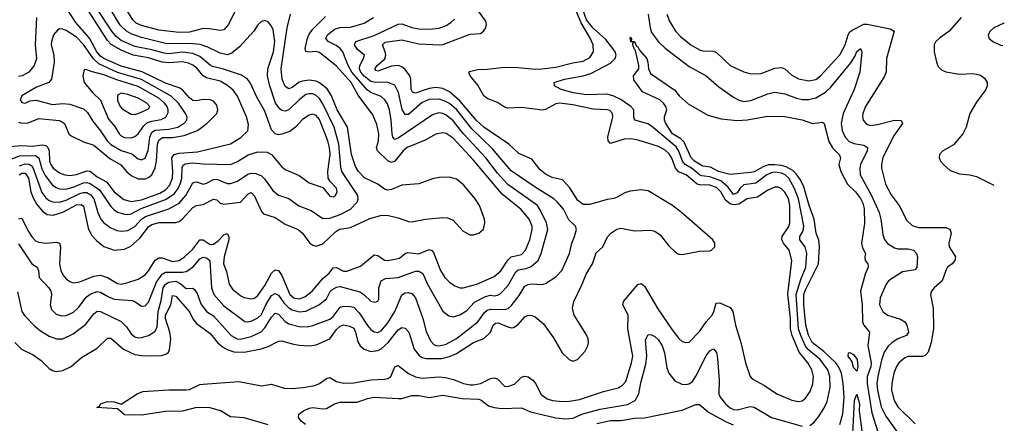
# Model space of a CAD drawing. Header units: inches. Extents: x 1305375 to 1407406, y 744550 to 841633.
# Tile 468 of 509: x 1401358 to 1407112, y 816837 to 819198. Entities that reach past the tile are written whole.
import ezdxf

# ---------------------------------------------------------------- set-up
doc = ezdxf.new("R2010")
doc.units = ezdxf.units.IN
doc.header["$MEASUREMENT"] = 0
doc.layers.add('B4801', color=7, linetype='Continuous')

msp = doc.modelspace()

# ---------------------------------------------------------------- linework, layer by layer
at = {"layer": 'B4801', "color": 5}
for points, elevation in [([(1402665.4, 819350), (1402577.3, 819170), (1402550, 819137.8), (1402530, 819134), (1402464.9, 819144.9), (1402430, 819145.6), (1402350, 819124.7), (1402290, 819122.4), (1402170, 819135.7), (1402070, 819164.2), (1402038.3, 819178.3), (1402017.9, 819197.9), (1401949, 819310)], 1220), ([(1401350, 818598.3), (1401370, 818592.4), (1401406.4, 818593.6), (1401470, 818620.1), (1401588, 818608), (1401602.6, 818602.6), (1401618.8, 818590), (1401644.4, 818530), (1401657.9, 818517.9), (1401730, 818483.9), (1401790, 818464.2), (1401885.1, 818385.1), (1401948.6, 818348.6), (1401981.9, 818310), (1402010, 818286.7), (1402050, 818267.8), (1402090, 818266.7), (1402110, 818274), (1402129.9, 818290.1), (1402149.4, 818330.6), (1402157.5, 818370), (1402163.4, 818470), (1402170, 818493.9), (1402192.1, 818507.9), (1402250.8, 818509.2), (1402319, 818521), (1402396.7, 818550), (1402451, 818590), (1402510, 818649.5), (1402516.1, 818670), (1402510, 818698.7), (1402490, 818720.6), (1402470, 818729.4), (1402430, 818730.6), (1402390, 818722.4), (1402370, 818725.8), (1402350, 818741.4), (1402310, 818787.7), (1402290, 818799.2), (1402210, 818826.3), (1402073.1, 818893.1), (1401950, 818926.1), (1401849.9, 818970), (1401830, 818984.7), (1401809, 819009), (1401765.4, 819090), (1401683.5, 819183.5), (1401603.9, 819310)], 1320), ([(1401356.1, 818343.9), (1401390, 818353.8), (1401412.2, 818352.2), (1401425, 818345), (1401433.6, 818333.6), (1401486.1, 818186.1), (1401510, 818156), (1401530, 818140.5), (1401551.7, 818131.7), (1401590, 818129.7), (1401630, 818142.8), (1401710, 818181.7), (1401730, 818187.4), (1401750, 818186.1), (1401772.9, 818172.9), (1401791.1, 818150), (1401814.5, 818070), (1401831.8, 818031.8), (1401850, 818009.4), (1401890, 817980.5), (1401924.7, 817964.7), (1401950, 817960.1), (1401990, 817965.1), (1402030, 817987.3), (1402069.5, 818030), (1402093.2, 818046.8), (1402228.5, 818091.5), (1402290, 818124.4), (1402328.1, 818170), (1402370, 818242.6), (1402390, 818249.4), (1402430, 818236.6), (1402450, 818240.7), (1402490, 818262.2), (1402510, 818265.1), (1402570, 818239.1), (1402590, 818239.1), (1402630, 818253.9), (1402690, 818293.5), (1402710, 818299.8), (1402738.5, 818298.5), (1402770, 818284.4), (1402787.6, 818267.6), (1402837.8, 818197.8), (1402870, 818170.8), (1402931.2, 818151.2), (1402988.6, 818108.6), (1403061.9, 818081.9), (1403130, 818035.1), (1403170, 818035.9), (1403230, 818059), (1403289.9, 818090.1), (1403329.8, 818130), (1403336.5, 818150), (1403333.2, 818170), (1403241.1, 818310), (1403235.1, 818335.1), (1403222.6, 818470), (1403195.4, 818570), (1403130, 818706.3), (1403110, 818737.4), (1403090, 818754.6), (1403070, 818763.4), (1403050, 818764.7), (1403030, 818759.3), (1402990.1, 818730), (1402930, 818671.3), (1402910, 818663.2), (1402890, 818667.1), (1402877.1, 818677.1), (1402852.8, 818710), (1402817.1, 818817), (1402806, 818870), (1402807.5, 818910), (1402841.6, 819010), (1402848.4, 819070), (1402838, 819138), (1402830, 819159.1), (1402810, 819185.8), (1402790, 819192.7), (1402770, 819186.8), (1402750, 819167.1), (1402726.5, 819130), (1402641.8, 819038.2), (1402598.1, 819001.9), (1402570, 818993.2), (1402530, 819001.5), (1402457, 819037), (1402411.9, 819051.9), (1402370, 819056.8), (1402210, 819058.9), (1402070, 819094.5), (1402010, 819114.3), (1401982.1, 819130), (1401945.7, 819165.7), (1401857.7, 819310)], 1240), ([(1402810, 816828.2), (1402670, 816869), (1402590, 816874.2), (1402530.2, 816910.2), (1402470, 816926.8), (1402390, 816929), (1402310, 816908.5), (1402210, 816905.9), (1402070, 816884.4), (1401970, 816886.8), (1401930, 816921.1), (1401809.3, 816930), (1401823.2, 816936.8), (1401829.4, 816950), (1401870, 816963.7), (1401910, 816962), (1401950, 816948), (1402043.6, 817010), (1402077, 817023), (1402230, 817032.9), (1402330, 817031.7), (1402350, 817034.5), (1402410, 817063.5), (1402430, 817066.2), (1402638, 817082), (1402770, 817056.9), (1402830, 817064.8), (1402903.1, 817043.1), (1402950, 817040.3), (1403014.6, 817045.5), (1403081.6, 817058.4), (1403110, 817070.1), (1403150, 817098.1), (1403170, 817105.2), (1403210, 817082), (1403251.8, 817071.8), (1403310, 817073.4), (1403410, 817091), (1403490, 817095.5), (1403510, 817099.2), (1403527, 817110), (1403550, 817166.5), (1403570, 817175.4), (1403629.1, 817129.1), (1403670, 817108.8), (1403710, 817101.7), (1403810, 817108.7), (1403845.5, 817105.5), (1403893.3, 817093.3), (1403950.4, 817070.5), (1403990, 817062.1), (1404010, 817061.5), (1404050, 817069.3), (1404110, 817099.8), (1404130, 817103.2), (1404150, 817096.3), (1404190, 817055), (1404210, 817051.2), (1404250, 817066.5), (1404290, 817107.6), (1404310, 817113.1), (1404330, 817108.8), (1404357.2, 817090), (1404372.3, 817070), (1404405.2, 817005.2), (1404439.6, 816979.6), (1404470.5, 816970.5), (1404530, 816964.9), (1404570, 816965.7), (1404630, 816975.7), (1404770, 817022.9), (1404855.3, 817044.7), (1404880.8, 817059.2), (1404899, 817081), (1404933.8, 817190), (1404939.9, 817230), (1404912.2, 817390), (1404913.7, 817470), (1404883.1, 817530), (1404885.8, 817550), (1404970, 817648.8), (1404990, 817655.6), (1405010, 817639.6), (1405087.4, 817507.4), (1405170, 817383.9), (1405210, 817333.4), (1405230, 817316), (1405250, 817308.8), (1405270, 817312.2), (1405330, 817373.6), (1405368.5, 817430), (1405404.5, 817470), (1405414.9, 817490), (1405426, 817534), (1405430, 817538.9), (1405450, 817541.1), (1405510, 817513.8), (1405524.4, 817490), (1405540.9, 817410), (1405571.9, 817310), (1405599.3, 817190), (1405625.7, 817110), (1405637.5, 817097.5), (1405710, 817058), (1405783.2, 817010), (1405870, 816972.6), (1405910, 816964.8), (1405930, 816968.6), (1405950, 816984.4), (1405976.3, 817023.7), (1405993.1, 817066.9), (1405997.5, 817110), (1405987.5, 817150), (1405962.8, 817190), (1405913.1, 817253.1), (1405872.5, 817350), (1405861.5, 817390), (1405862.9, 817450), (1405847.2, 817592.8), (1405870.4, 817790), (1405855.3, 817850), (1405822, 817890), (1405811.6, 817910), (1405813.8, 817930), (1405852.3, 817987.7), (1405859.2, 818010), (1405857.6, 818110), (1405850, 818151.6), (1405830, 818188.2), (1405810, 818208.5), (1405790, 818217.2), (1405770, 818217.9), (1405730, 818200.5), (1405670, 818160.4), (1405610, 818150.4), (1405561.1, 818118.9), (1405530, 818115.4), (1405510, 818120.8), (1405482.7, 818142.7), (1405454.9, 818190), (1405430, 818215.3), (1405390, 818230.5), (1405331.2, 818231.2), (1405316.3, 818236.3), (1405252.2, 818290), (1405208.2, 818308.2), (1405190, 818330), (1405168.3, 818388.3), (1405153.4, 818413.4), (1405130, 818434.4), (1405090, 818456.7), (1404972.9, 818492.9), (1404930, 818500.7), (1404890, 818498.9), (1404810, 818473.1), (1404796.2, 818490), (1404795.7, 818510), (1404824.2, 818630), (1404821.8, 818650), (1404806, 818666), (1404790, 818670.6), (1404710, 818673.5), (1404590, 818699.2), (1404511.4, 818708.6), (1404490, 818705.8), (1404430, 818671.6), (1404411.6, 818668.4), (1404290, 818683.8), (1404210, 818680.7), (1404190, 818686), (1404150, 818714), (1404090, 818735.9), (1404070, 818753), (1404034.7, 818814.7), (1403990.9, 818870), (1403982.4, 818890), (1403985.9, 818894.1), (1404033.7, 818906.3), (1404090, 818907.6), (1404190, 818920.1), (1404270, 818918.6), (1404370, 818908.4), (1404410, 818910.4), (1404490, 818920.1), (1404590, 818946.2), (1404650, 818955.6), (1404690, 818975.9), (1404711.3, 819010), (1404708.9, 819051.1), (1404691.2, 819090), (1404638.6, 819178.6), (1404592.2, 819290)], 1080), ([(1405976, 816824), (1405997.8, 816842.2), (1406025.8, 816874.2), (1406057.2, 816922.8), (1406075.7, 816964.3), (1406094.1, 817045.9), (1406091.2, 817110), (1406079.9, 817150), (1406035.5, 817210), (1405967, 817267), (1405950, 817287.2), (1405922.1, 817350), (1405910, 817390), (1405895.5, 817590), (1405921.8, 817678.2), (1405951.3, 817750), (1405958.3, 817830), (1405948.9, 817870), (1405917.1, 817910), (1405916.9, 817930), (1405937.2, 817962.8), (1405940.3, 817990), (1405908.2, 818150), (1405886.1, 818210), (1405851.8, 818270), (1405831.1, 818290), (1405810, 818300.1), (1405770, 818306.3), (1405750, 818302.4), (1405724.4, 818290), (1405659.1, 818240.9), (1405590, 818231.3), (1405568.3, 818211.8), (1405550, 818185), (1405530, 818175.6), (1405498.8, 818218.8), (1405454.4, 818254.4), (1405390, 818278.9), (1405344.5, 818284.5), (1405330, 818291.2), (1405290, 818325.3), (1405247.1, 818350), (1405230.2, 818370), (1405210, 818428.2), (1405193.2, 818453.2), (1405050, 818575.8), (1405027.7, 818587.7), (1404953.3, 818610), (1404947.4, 818627.4), (1404946.3, 818670), (1404929.1, 818690), (1404870.2, 818730.2), (1404830, 818749.6), (1404790, 818761.9), (1404670, 818757.8), (1404591.8, 818770), (1404521.5, 818790), (1404482.7, 818810), (1404480.9, 818830), (1404542, 818850), (1404650, 818868.6), (1404696, 818884), (1404810, 818943.5), (1404838.5, 818970), (1404843.7, 818990), (1404838.5, 819010), (1404824.7, 819030), (1404782.7, 819082.7), (1404710, 819147.4), (1404670, 819197.7), (1404637, 819290)], 1060), ([(1401274.7, 818454.7), (1401370, 818462.7), (1401430, 818458.2), (1401490, 818466.5), (1401510, 818462.3), (1401521.7, 818450), (1401529.3, 818430), (1401532, 818370), (1401539.9, 818350), (1401554, 818330), (1401590, 818302.2), (1401622, 818290), (1401650, 818285.9), (1401690, 818291.3), (1401750, 818314.6), (1401770, 818311), (1401810, 818279.5), (1401864, 818250), (1401910.5, 818190.5), (1401966.5, 818146.5), (1402010, 818135.2), (1402070, 818144.5), (1402177.3, 818182.7), (1402210, 818202.6), (1402232.8, 818227.2), (1402250.5, 818270), (1402253.5, 818310), (1402247.6, 818390), (1402260.2, 818410), (1402290, 818416.5), (1402395.8, 818424.2), (1402590, 818471.3), (1402650.7, 818509.3), (1402691.6, 818548.4), (1402695, 818585), (1402682.9, 818630), (1402630.9, 818750.9), (1402605.2, 818785.2), (1402572.1, 818812.1), (1402530, 818837.8), (1402450, 818858.6), (1402430, 818869.5), (1402393.7, 818913.7), (1402370, 818932.2), (1402343.6, 818943.6), (1402310, 818950.9), (1402230, 818945.4), (1402190, 818948.5), (1402110, 818974.3), (1402021.2, 818990), (1401950, 819018.9), (1401891.9, 819051.9), (1401870, 819075.6), (1401759.2, 819250)], 1280), ([(1401290, 818377), (1401358.4, 818401.6), (1401450, 818403.3), (1401470.3, 818390.3), (1401486, 818326), (1401506.5, 818286.5), (1401550, 818230.7), (1401570, 818215.4), (1401590, 818207.5), (1401627.4, 818207.4), (1401670, 818218.7), (1401730, 818242.8), (1401750, 818244.8), (1401770, 818239.3), (1401823.2, 818203.2), (1401890, 818106), (1401910, 818085), (1401930, 818072.7), (1401970, 818060.6), (1401990, 818058.5), (1402010, 818063), (1402067.6, 818092.4), (1402210, 818145.5), (1402261, 818179), (1402284.2, 818210), (1402298.3, 818241.7), (1402305.7, 818270), (1402307.6, 818332.4), (1402312.7, 818347.3), (1402324.6, 818355.4), (1402370, 818359.9), (1402430, 818353.9), (1402590, 818350.7), (1402630, 818367.7), (1402692.8, 818407.2), (1402750, 818424.2), (1402803, 818423), (1402830, 818410.2), (1402890, 818337.2), (1402910, 818321.5), (1402990, 818287.1), (1403050, 818242.6), (1403130, 818215.8), (1403170, 818166.3), (1403190, 818161.7), (1403202.9, 818170), (1403213.5, 818190), (1403210, 818212.2), (1403171.1, 818251.1), (1403160.3, 818270), (1403158.9, 818310), (1403171.4, 818410), (1403169, 818450), (1403158.2, 818490), (1403110, 818613.3), (1403090, 818637.2), (1403070, 818644.9), (1403050, 818639.9), (1403010, 818613.7), (1402970, 818568.4), (1402936.2, 818543.8), (1402890, 818527.3), (1402870, 818524.9), (1402850, 818530.6), (1402830, 818553.5), (1402790, 818663.1), (1402744, 818744), (1402706.4, 818826.4), (1402689.8, 818850), (1402654.3, 818874.3), (1402549, 818909), (1402485, 818925), (1402470, 818932.8), (1402410, 818983.4), (1402370, 819000.1), (1402310, 819007.8), (1402230, 818998.9), (1402201.3, 819001.3), (1402130, 819022.1), (1402030, 819041.4), (1401950, 819076.8), (1401920.4, 819100.4), (1401895.1, 819130), (1401804.8, 819270)], 1260), ([(1401330.1, 817310.1), (1401368.9, 817270), (1401436.7, 817236.7), (1401483.3, 817203.3), (1401530, 817158.2), (1401550, 817145.2), (1401570, 817139.4), (1401610, 817145), (1401658.3, 817170), (1401718, 817222), (1401810, 817277.1), (1401870, 817334.7), (1401890, 817335.2), (1401964.4, 817270), (1402030, 817240.1), (1402070, 817232.7), (1402130, 817230.7), (1402186.3, 817233.7), (1402216.2, 817243.8), (1402226.9, 817253.1), (1402233.3, 817266.7), (1402240.8, 817330), (1402234.7, 817370), (1402210.5, 817450), (1402210.3, 817470), (1402240.7, 817530), (1402250, 817584), (1402270, 817580.9), (1402349.5, 817489.5), (1402370, 817447.5), (1402390, 817420.3), (1402470, 817362.8), (1402514, 817310), (1402543.7, 817283.7), (1402570, 817268.1), (1402610, 817255.6), (1402670, 817252.8), (1402768.2, 817271.8), (1402810, 817286.4), (1402870, 817317.4), (1402890, 817319.8), (1402950, 817301.6), (1402990, 817294.7), (1403050, 817289.6), (1403090, 817295.4), (1403170, 817330.1), (1403210, 817385.6), (1403230, 817405.6), (1403250, 817413), (1403285.4, 817405.4), (1403310, 817392.4), (1403320.1, 817370), (1403333.5, 817313.5), (1403347.8, 817290), (1403371.2, 817271.2), (1403410, 817257.6), (1403450, 817262.7), (1403470, 817272.7), (1403510.7, 817310), (1403570, 817383.9), (1403590, 817396.8), (1403610, 817394.3), (1403630.8, 817370.8), (1403663, 817270), (1403692.7, 817232.7), (1403710, 817222.5), (1403735.6, 817215.6), (1403823.9, 817216.1), (1403870, 817228), (1403910, 817245.3), (1404009.1, 817309.1), (1404070, 817333.1), (1404108.4, 817370), (1404124.5, 817410), (1404137.5, 817422.5), (1404154.7, 817425.3), (1404210, 817400.7), (1404230, 817394.4), (1404243.2, 817396.8), (1404270, 817414.2), (1404310, 817458.9), (1404330, 817469.3), (1404350, 817467.5), (1404370, 817459.1), (1404418.8, 817418.8), (1404477.5, 817337.5), (1404527.8, 817250), (1404569.4, 817209.4), (1404590, 817200.9), (1404616.9, 817210), (1404661.4, 817258.6), (1404678.4, 817290), (1404681.6, 817310), (1404679.8, 817330), (1404670, 817355.1), (1404597.8, 817470), (1404588.1, 817510), (1404595.5, 817550), (1404645.2, 817650), (1404667.8, 817710), (1404705, 817770), (1404726.4, 817833.6), (1404765.1, 817870), (1404792.1, 817927.9), (1404813.1, 817950), (1404847.7, 817972.3), (1404870, 817979), (1404950, 817963.6), (1405046.4, 817966.4), (1405070, 817961.4), (1405100.1, 817940.1), (1405150, 817877.4), (1405190, 817837.7), (1405210, 817826.7), (1405230, 817823.6), (1405330, 817843.2), (1405390, 817846), (1405401.2, 817850), (1405419.3, 817870), (1405420.7, 817890), (1405407.6, 817910), (1405226, 818070), (1405173.5, 818110), (1405030, 818195.9), (1404990, 818202.3), (1404925.6, 818194.4), (1404894.9, 818185.1), (1404850, 818158.9), (1404830, 818152.3), (1404790, 818145.6), (1404690, 818115.9), (1404650, 818117.6), (1404620, 818140), (1404573.4, 818213.4), (1404530, 818261.5), (1404470, 818275), (1404430, 818295), (1404400.2, 818320.2), (1404350, 818382.2), (1404274.8, 818414.8), (1404216.8, 818470), (1404070, 818568.5), (1404027.8, 818607.8), (1403930, 818723.5), (1403870, 818775.9), (1403830, 818795.6), (1403790, 818800.4), (1403750, 818795.5), (1403670, 818768.7), (1403653.6, 818773.6), (1403645, 818790), (1403643.3, 818850), (1403636.7, 818870), (1403610, 818905.9), (1403590, 818921.7), (1403570, 818930.3), (1403530, 818926.7), (1403450, 818896), (1403440.5, 818900.5), (1403433.5, 818910), (1403446.7, 818930), (1403491, 818969), (1403496.5, 818990), (1403493.5, 819010), (1403478, 819050), (1403494, 819066), (1403590, 819079.7), (1403690, 819056.9), (1403812.3, 819050), (1403830, 819052.6), (1403990, 819112.7), (1404050, 819118), (1404068, 819130), (1404082.6, 819150), (1404086, 819170), (1404081.4, 819190), (1404022.5, 819270)], 1120), ([(1401345.5, 817605.5), (1401370.1, 817490.1), (1401386.6, 817466.6), (1401445.1, 817405.1), (1401478.2, 817378.2), (1401530, 817346.3), (1401571.8, 817331.8), (1401610, 817331.9), (1401670, 817360.1), (1401744.2, 817415.8), (1401790, 817476.3), (1401810, 817493.1), (1401830, 817490.8), (1401950, 817432.2), (1401981.6, 817401.6), (1402010, 817359.3), (1402030, 817342.1), (1402050, 817336.6), (1402070, 817338), (1402110.3, 817349.7), (1402146.7, 817373.2), (1402161.3, 817398.7), (1402166.4, 817490), (1402185.2, 817554.8), (1402196.5, 817630), (1402210, 817650.1), (1402230, 817662.5), (1402270, 817668), (1402295, 817655), (1402330, 817626.2), (1402370, 817626.9), (1402379.4, 817619.4), (1402395.6, 817595.6), (1402415.9, 817535.9), (1402448.7, 817490), (1402490, 817465.5), (1402592.6, 817350), (1402629.1, 817330), (1402648.6, 817328.6), (1402710, 817343.7), (1402767.8, 817372.2), (1402790, 817395.4), (1402830, 817458.3), (1402850, 817480.5), (1402870, 817475), (1402910, 817431.8), (1402930, 817418.5), (1402990, 817403.3), (1403038.5, 817401.5), (1403071.6, 817408.4), (1403170, 817446.8), (1403190, 817461.4), (1403230, 817515.5), (1403250, 817521.7), (1403290, 817521), (1403310, 817515.7), (1403342.4, 817482.4), (1403390, 817408.3), (1403410, 817385), (1403430, 817371), (1403450, 817367.8), (1403470, 817377.6), (1403510, 817425), (1403549.1, 817490), (1403590, 817588.8), (1403610, 817600.2), (1403630, 817602.9), (1403650, 817595.6), (1403670.1, 817570.1), (1403713.4, 817450), (1403733.5, 817373.5), (1403759.3, 817319.3), (1403777.8, 817297.8), (1403790, 817291), (1403810, 817289.6), (1403850, 817299.8), (1403910, 817333.4), (1404034.4, 817430), (1404074.3, 817485.7), (1404090, 817498.8), (1404110, 817504.1), (1404190, 817502.5), (1404211.7, 817508.3), (1404230, 817524), (1404276.1, 817583.9), (1404310, 817639), (1404330, 817649.4), (1404350, 817652.9), (1404410, 817647.9), (1404430, 817653.7), (1404490, 817693.2), (1404526.8, 817730), (1404570.8, 817830), (1404583.5, 817890), (1404600.9, 817930), (1404610.7, 817970), (1404605.4, 817990), (1404567.1, 818027.1), (1404535.4, 818090), (1404501.1, 818130), (1404479.8, 818150), (1404370, 818218.3), (1404230, 818314.3), (1404121.6, 818441.6), (1403999.5, 818559.5), (1403911.3, 818670), (1403870, 818706.7), (1403842.1, 818722.1), (1403810, 818732.2), (1403750, 818731), (1403710, 818713.8), (1403630, 818643), (1403610, 818642.3), (1403591.9, 818671.9), (1403571.8, 818771.8), (1403550, 818814), (1403509.5, 818829.5), (1403430, 818832), (1403410, 818837), (1403370, 818867.2), (1403351.2, 818890), (1403344, 818910), (1403344.9, 818930), (1403366.9, 818970), (1403372.2, 818990), (1403330, 819026.2), (1403313.6, 819050), (1403322.7, 819070), (1403430, 819104.7), (1403570, 819172.6), (1403590, 819173), (1403650, 819152.7), (1403690, 819144.7), (1403750, 819142.1), (1403810, 819149), (1403850, 819164.8), (1403878.1, 819181.9), (1403898.9, 819201.1)], 1140), ([(1401350, 818032.8), (1401370, 818037.3), (1401405.4, 817965.4), (1401430, 817924.8), (1401450, 817905), (1401470, 817896.6), (1401509.9, 817890.1), (1401570, 817897.3), (1401590.1, 817890.1), (1401595.1, 817870), (1401590.5, 817770.6), (1401598.9, 817730), (1401610, 817706), (1401630, 817681.1), (1401650, 817666), (1401670, 817659.4), (1401710, 817664.1), (1401790, 817697.1), (1401830, 817703), (1401870, 817690.6), (1401930, 817654.2), (1401950, 817651.3), (1401990, 817660.4), (1402050, 817680.7), (1402090, 817705.7), (1402110.9, 817729.1), (1402150, 817791.5), (1402170, 817805.5), (1402190, 817804.1), (1402250, 817782.8), (1402290, 817789.7), (1402319.9, 817810), (1402370, 817854.8), (1402410, 817910.6), (1402430, 817910.1), (1402470, 817883), (1402490, 817884.8), (1402516.5, 817903.5), (1402550, 817939.8), (1402570, 817947.2), (1402580.1, 817930), (1402580.3, 817910), (1402552.3, 817810), (1402549.6, 817770), (1402565.2, 817725.2), (1402581.5, 817650), (1402601, 817621), (1402650, 817582.7), (1402670, 817573.1), (1402710, 817564.6), (1402730, 817569.4), (1402750, 817585.4), (1402790, 817643.2), (1402830, 817716), (1402850, 817735), (1402870, 817731.6), (1402890, 817702.3), (1402936.9, 817590), (1402959, 817570), (1402990, 817564), (1403023.3, 817576.7), (1403067.3, 817610), (1403130, 817684.2), (1403165.8, 817714.2), (1403190, 817746.7), (1403210, 817749), (1403250, 817727.4), (1403270, 817726.6), (1403350, 817755.9), (1403430, 817822.3), (1403450, 817817.5), (1403490, 817790.6), (1403510, 817790.1), (1403576.6, 817803.4), (1403610.4, 817829.6), (1403624.9, 817835.1), (1403690, 817827.9), (1403750, 817853.4), (1403766.8, 817846.8), (1403775.3, 817835.3), (1403816.4, 817730), (1403841.7, 817690), (1403870, 817662.7), (1403901.2, 817641.2), (1403930, 817630.2), (1403950.2, 817630.2), (1404030, 817650.1), (1404130, 817696.1), (1404170, 817728.7), (1404209.7, 817790.3), (1404229.2, 817810), (1404290, 817824.8), (1404313.1, 817850), (1404338.8, 817910), (1404352.5, 817970), (1404351.6, 817990), (1404334.4, 818030), (1404288.1, 818088.1), (1404177, 818177), (1404010, 818376.6), (1403890, 818504.8), (1403850, 818532.4), (1403830, 818536.5), (1403790, 818527.8), (1403727.5, 818492.5), (1403621.6, 818450), (1403598.6, 818430), (1403550, 818369.9), (1403530, 818363.2), (1403510, 818372.5), (1403448.2, 818430), (1403443.5, 818450), (1403454.9, 818490), (1403456.7, 818530), (1403443.9, 818583.9), (1403422.2, 818642.2), (1403336.1, 818756.1), (1403294.2, 818830), (1403210, 818926.2), (1403110, 819005.7), (1403090, 819011.2), (1403048, 819008), (1403030, 819011.3), (1403025.5, 819030), (1403040.3, 819090), (1403050, 819113.5), (1403070, 819141.8), (1403144.4, 819215.6)], 1180), ([(1401456.6, 819210), (1401447.2, 819050), (1401456.6, 818970), (1401442.7, 818930), (1401410.9, 818890), (1401371.3, 818868.7), (1401350, 818865.6)], 1320), ([(1401350, 817886.9), (1401429.2, 817770), (1401459.6, 817750), (1401468.4, 817730), (1401471.2, 817690), (1401528.2, 817630), (1401539.8, 817610), (1401543, 817590), (1401536, 817530), (1401542.8, 817502.8), (1401570, 817475.8), (1401604.8, 817464.8), (1401630, 817467.2), (1401672.5, 817487.5), (1401703.8, 817516.2), (1401745.3, 817574.7), (1401770, 817592.1), (1401810, 817607.8), (1401830, 817604.2), (1401876.2, 817576.2), (1401910, 817562.8), (1402014.6, 817554.6), (1402030, 817549.3), (1402070, 817522.4), (1402090, 817523.6), (1402110, 817546.3), (1402157.6, 817662.4), (1402190, 817709.2), (1402210, 817720.1), (1402310, 817720.2), (1402330, 817724.4), (1402368.9, 817750), (1402410, 817798), (1402430, 817809), (1402450, 817804.7), (1402469, 817789), (1402479.4, 817630), (1402491.9, 817590), (1402550, 817523.3), (1402672.8, 817432.8), (1402690, 817429.6), (1402710, 817433.8), (1402750, 817453.1), (1402770, 817472.9), (1402797, 817530), (1402830, 817584.2), (1402850, 817596.8), (1402870, 817586.6), (1402901.2, 817541.2), (1402930, 817512.1), (1402950, 817499.9), (1402990, 817488.4), (1403030, 817493.1), (1403106.3, 817530), (1403150, 817565.9), (1403172.2, 817607.8), (1403182.1, 817617.9), (1403210, 817633.3), (1403230, 817636.4), (1403345.4, 817605.4), (1403369.7, 817589.7), (1403410, 817551.4), (1403435.5, 817544.5), (1403450, 817550.4), (1403456.3, 817563.7), (1403457.1, 817630), (1403470, 817671.2), (1403496, 817684), (1403570, 817688.8), (1403670, 817727.3), (1403690, 817727.5), (1403713.9, 817713.9), (1403740.1, 817650), (1403830, 817493.1), (1403864.8, 817464.8), (1403890, 817459.3), (1403930, 817470.9), (1403950, 817482.6), (1403970, 817497.6), (1404014.7, 817545.3), (1404080.5, 817579.5), (1404110, 817586.5), (1404130, 817583.1), (1404150, 817586.1), (1404165.5, 817594.5), (1404210, 817640.2), (1404256.3, 817723.6), (1404270, 817734.1), (1404317.6, 817742.4), (1404346.7, 817753.3), (1404386.7, 817790), (1404405.6, 817830), (1404445, 817970), (1404435.5, 818010), (1404401.9, 818081.9), (1404383.2, 818110), (1404210, 818233.6), (1404150, 818300.4), (1404081, 818390), (1403950.3, 818530), (1403890, 818605.7), (1403850, 818639.7), (1403830, 818649.9), (1403807.3, 818652.7), (1403770, 818640.5), (1403570, 818504), (1403550, 818497.1), (1403539.1, 818510), (1403533.9, 818530), (1403528.6, 818610), (1403518.2, 818670), (1403506.4, 818706.4), (1403492.3, 818730), (1403469.2, 818749.2), (1403410, 818772.3), (1403387.5, 818787.5), (1403297.9, 818890), (1403277.2, 818930), (1403246.7, 819010), (1403229.9, 819030), (1403206.9, 819046.9), (1403160.7, 819070), (1403150, 819084.2), (1403146.8, 819090), (1403155.9, 819110), (1403196.7, 819143.3), (1403228.4, 819151.6), (1403290, 819154.7), (1403370, 819178), (1403425.8, 819210)], 1160), ([(1401354.8, 818290), (1401370, 818299.5), (1401390, 818299.6), (1401410, 818270.1), (1401423.5, 818190), (1401435.4, 818155.4), (1401456.8, 818116.8), (1401490, 818076.8), (1401518.4, 818058.4), (1401553.4, 818053.4), (1401610, 818071), (1401690, 818115.5), (1401717.1, 818117), (1401730, 818107.6), (1401757.4, 817977.4), (1401777.7, 817937.7), (1401806, 817906), (1401850, 817871.4), (1401910, 817850.1), (1401970, 817855), (1402006.4, 817873.6), (1402059.7, 817920.3), (1402110, 817985.4), (1402130, 818000.2), (1402171.8, 818011.8), (1402270, 818011.8), (1402290, 818017.4), (1402310, 818032.7), (1402370, 818098.8), (1402390, 818110.1), (1402430, 818116.8), (1402490, 818148.1), (1402510, 818143.2), (1402530, 818125.4), (1402550, 818119.5), (1402648.7, 818131.3), (1402690, 818177.6), (1402710, 818186), (1402730, 818165), (1402770, 818076.1), (1402782.8, 818062.8), (1402850, 818040.2), (1402910, 818001.7), (1402984.6, 817970), (1403009.5, 817949.5), (1403053.8, 817890), (1403070, 817878), (1403090, 817872.9), (1403130, 817886), (1403202.3, 817957.7), (1403227.1, 817972.9), (1403290, 817982.5), (1403404.2, 818035.8), (1403473.8, 818053.8), (1403512.4, 818052.4), (1403570, 818039), (1403630, 818016.6), (1403650, 818014.7), (1403730, 818031.4), (1403830, 818039.8), (1403858.3, 818038.3), (1403890, 818024.6), (1403950, 817960.8), (1403990, 817939.6), (1404010, 817939.6), (1404040.9, 817950), (1404067.2, 817972.8), (1404076.5, 818010), (1404074.3, 818030), (1404044.5, 818110), (1404018.6, 818150), (1403953.1, 818230), (1403910, 818265.9), (1403870, 818277.4), (1403810, 818274.4), (1403770, 818266.6), (1403690, 818238.3), (1403591.8, 818230), (1403530, 818204), (1403510, 818200.8), (1403490, 818205.7), (1403450, 818235.6), (1403373.5, 818273.5), (1403336.7, 818310), (1403319.8, 818339.8), (1403297.5, 818410), (1403273.7, 818570), (1403212.8, 818670), (1403177.2, 818757.2), (1403153.9, 818793.9), (1403110, 818829.2), (1403090, 818837.6), (1403050, 818844.2), (1403010, 818839.2), (1402990, 818831.8), (1402950, 818801.4), (1402930, 818794.2), (1402910, 818807.9), (1402890.8, 818850), (1402886.1, 818910), (1402920.7, 819150), (1402940.9, 819230)], 1220), ([(1405031, 819230), (1405042, 819150), (1405050, 819123.6), (1405090, 819069.3), (1405130.5, 819030.5), (1405270, 818923.9), (1405369, 818869), (1405444.4, 818804.4), (1405530, 818744.6), (1405556, 818730), (1405590, 818719.5), (1405630, 818724.6), (1405730, 818763.9), (1405770, 818774.2), (1405830, 818763.7), (1405898, 818738), (1405930, 818730.6), (1405970, 818730.1), (1406010, 818741), (1406066.9, 818773.1), (1406097.4, 818802.6), (1406214.7, 818945.3), (1406238.3, 818981.7), (1406250, 819011.2), (1406270.4, 819030), (1406279.2, 819010), (1406267.3, 818890), (1406235, 818790), (1406171, 818650), (1406159.2, 818590), (1406163.4, 818550), (1406181.6, 818510), (1406205.6, 818485.6), (1406232.7, 818472.7), (1406290, 818463), (1406312.5, 818450), (1406310.6, 818430), (1406271.4, 818350), (1406266.7, 818330), (1406270.1, 818290), (1406333.8, 818173.8), (1406379.8, 818070), (1406390.1, 818030), (1406401.4, 817941.4), (1406412.2, 817912.2), (1406429.5, 817889.5), (1406470, 817863), (1406490, 817857.9), (1406550, 817858), (1406581.3, 817850), (1406599, 817830), (1406604.9, 817810), (1406600.6, 817750), (1406590, 817734.8), (1406517.3, 817722.7), (1406435.5, 817670), (1406420.6, 817650), (1406386.3, 817570), (1406382.3, 817530), (1406402.2, 817490), (1406429.7, 817469.7), (1406506, 817446), (1406530.6, 817430.6), (1406543, 817410), (1406551, 817370), (1406540.3, 817350), (1406490, 817331), (1406456.3, 817310), (1406432.7, 817287.3), (1406410, 817253.3), (1406393.2, 817206.8), (1406371.7, 817110), (1406367.4, 817070), (1406370.4, 817030), (1406393.1, 816933.1), (1406418.5, 816878.5), (1406496.8, 816770)], 1060), ([(1405139.2, 819230), (1405156, 819190), (1405190.2, 819130), (1405218.7, 819098.7), (1405279.7, 819050), (1405330, 819021.3), (1405350, 819015.5), (1405410, 819014.2), (1405430, 819006.5), (1405510, 818930.2), (1405590, 818892.3), (1405630, 818880.7), (1405690, 818882.2), (1405770, 818913.4), (1405810, 818917.8), (1405830, 818910.2), (1405870, 818873.5), (1405910, 818852.4), (1405970, 818840.1), (1406010, 818847.5), (1406038.3, 818870), (1406150, 818991.9), (1406182, 819050), (1406199.2, 819110), (1406210, 819127.2), (1406222.7, 819137.3), (1406290, 819171.1), (1406310, 819172.5), (1406444.9, 819144.9), (1406467.8, 819130), (1406423.2, 818970), (1406421.1, 818890), (1406410, 818864), (1406300.7, 818690), (1406285, 818650), (1406282.6, 818630), (1406287.1, 818610), (1406306.1, 818586.1), (1406330, 818579.7), (1406370, 818584.8), (1406470, 818610.1), (1406510, 818607.3), (1406516.9, 818590), (1406463.9, 818516.1), (1406402.3, 818390), (1406394, 818350), (1406394.6, 818330), (1406416.6, 818236.6), (1406450, 818173.8), (1406497.8, 818110), (1406543.1, 818023.1), (1406573, 817993), (1406610, 817981.6), (1406770, 817983), (1406792.8, 817972.8), (1406800.9, 817950), (1406787.8, 817890), (1406790.2, 817870), (1406826.2, 817810), (1406822.7, 817790), (1406806.2, 817770), (1406780.7, 817750), (1406769.1, 817730), (1406749.2, 817670), (1406702.6, 817630), (1406686, 817610), (1406680.9, 817590), (1406695.9, 817510), (1406698.7, 817390), (1406684.8, 817310), (1406666.8, 817253.2), (1406650, 817232.8), (1406633, 817227), (1406550, 817227.2), (1406530, 817219.1), (1406495.5, 817190), (1406481, 817170), (1406465.6, 817130), (1406454.2, 817070), (1406452.3, 817030), (1406467.5, 816970), (1406490, 816933.5), (1406590, 816833)], 1080), ([(1406858.8, 819210), (1406790.1, 819129.9), (1406731.4, 819088.6), (1406711.6, 819070), (1406701.3, 819050), (1406701.4, 819010), (1406715.5, 818950), (1406724.7, 818924.7), (1406743.9, 818903.9), (1406770, 818892.8), (1406850, 818880.1), (1406930, 818882.2), (1406957.7, 818877.7), (1406972.7, 818872.7), (1406995.6, 818855.6), (1407012.4, 818830), (1407012.3, 818810), (1407004.7, 818790), (1406950, 818715.1), (1406910.1, 818649.9), (1406888.4, 818570), (1406868.9, 818531.1), (1406813.9, 818466.1), (1406750, 818429.6), (1406733.7, 818410), (1406732, 818390), (1406739.5, 818370), (1406755.8, 818350), (1406795.9, 818315.9), (1406850, 818296.1), (1406910, 818291.2), (1406950, 818279.7), (1407050, 818230.2)], 1120), ([(1407110, 819177.6), (1407050.5, 819150), (1407028.4, 819130), (1407017.1, 819110), (1407020.5, 819090), (1407044.9, 819070), (1407090, 819048.8), (1407103.2, 819046.4)], 1140), ([(1407111.8, 819177.5), (1407110, 819177.6)], 1140), ([(1406151.4, 816830), (1406167.4, 816892.6), (1406176.4, 816990), (1406170.5, 817070.5), (1406159.9, 817130), (1406144.9, 817164.9), (1406127.2, 817190), (1406057.2, 817257.2), (1405988.9, 817308.9), (1405968.4, 817351.6), (1405952.3, 817410), (1405940.7, 817530), (1405941.1, 817590), (1405950, 817617.4), (1406026.1, 817770), (1406032, 817872), (1406027.3, 817907.3), (1406013, 817950), (1406001.5, 818030), (1405970.4, 818110), (1405939.3, 818219.3), (1405920.5, 818260.5), (1405895.9, 818295.9), (1405875.7, 818315.7), (1405836.9, 818336.9), (1405810, 818344.4), (1405770, 818349.7), (1405731.9, 818348.1), (1405702.1, 818337.9), (1405650, 818308.3), (1405630, 818303.1), (1405510, 818292.1), (1405442.4, 818310), (1405394.8, 818334.8), (1405350, 818340.1), (1405301.6, 818370), (1405281.3, 818390), (1405241.5, 818481.5), (1405221.1, 818501.1), (1405172.2, 818530), (1405134.5, 818590), (1405126, 818610), (1405126.3, 818630), (1405139.5, 818670), (1405133.6, 818690), (1405120.7, 818710), (1405098, 818730), (1404996.5, 818776.5), (1404946.1, 818846.1), (1404945.4, 818870), (1404975.8, 818910), (1404976.4, 818930), (1404957, 819017), (1404950, 819022.9), (1404941.6, 819050), (1404940.7, 819059.3), (1404946, 819066), (1404930, 819069.3), (1404926, 819094), (1404930, 819096), (1404934, 819086), (1404931, 819071), (1404950, 819070.4), (1404962.6, 819042.6), (1404970, 819039.3), (1404979.9, 819019.9), (1405021.7, 818970), (1405028.3, 818950), (1405032.2, 818910), (1405043.8, 818883.8), (1405185.9, 818785.9), (1405211.7, 818751.7), (1405264.9, 818704.9), (1405379.5, 818639.5), (1405458, 818618), (1405550, 818608), (1405610, 818612.9), (1405730, 818633.2), (1405830, 818631.9), (1405930, 818612.1), (1405990, 818590.3), (1406050, 818598.7), (1406059.5, 818590), (1406085.5, 818485.5), (1406108.5, 818448.5), (1406146.4, 818410), (1406154.7, 818390), (1406144.6, 818350), (1406156.5, 818310), (1406196.1, 818236.1), (1406241.3, 818190), (1406271, 818151), (1406284.5, 818124.5), (1406293.2, 818093.2), (1406295.3, 818004.7), (1406276.8, 817890), (1406282.7, 817862.7), (1406300.3, 817830), (1406296.4, 817810), (1406299.5, 817790), (1406313.4, 817770), (1406317, 817750), (1406298.6, 817710), (1406270.7, 817609.3), (1406280.8, 817530), (1406283.2, 817430), (1406290.1, 817410.1), (1406323.1, 817370), (1406314, 817290), (1406334.5, 817190), (1406331.9, 817168.1), (1406310, 817109.9), (1406310.3, 817070), (1406337.1, 816897.1), (1406383.6, 816750)], 1040), ([(1403028, 816830), (1403002.9, 816850), (1402986.6, 816870), (1402989.5, 816890), (1403016.2, 816910), (1403050, 816924.4), (1403070, 816929.1), (1403130, 816920.8), (1403150, 816924), (1403197.6, 816950), (1403230, 816959.5), (1403330, 816960.6), (1403390, 816981.9), (1403430, 816990.1), (1403570, 816981.3), (1403590, 816982.4), (1403650, 817000.1), (1403690, 816999.8), (1403750, 816988.1), (1403830, 817000.8), (1403942.7, 816982.7), (1404038.1, 816978.1), (1404053.5, 816973.5), (1404098.2, 816938.2), (1404130, 816928.8), (1404176, 816924), (1404290, 816926.5), (1404343.3, 816903.2), (1404490, 816869.3), (1404550, 816862.7), (1404590, 816867.8), (1404647.9, 816892.1), (1404750, 816919.2), (1404910, 816946.4), (1404954.5, 816970), (1404975.2, 817010), (1404986.7, 817073.3), (1405017.2, 817182.8), (1405021.8, 817230), (1405014, 817326), (1405030, 817356.4), (1405050, 817354.6), (1405070, 817343.9), (1405090, 817324.7), (1405111.3, 817290), (1405126.4, 817250), (1405140.5, 817160.5), (1405151, 817130), (1405185.7, 817085.7), (1405226.4, 817066.4), (1405250, 817063.7), (1405270, 817067.4), (1405290, 817082), (1405310, 817112), (1405370, 817231.4), (1405390, 817260.3), (1405412.1, 817272.1), (1405430, 817250.5), (1405435.2, 817215.2), (1405444.5, 817090), (1405443, 817010), (1405450.9, 816990), (1405483.2, 816950), (1405510, 816927), (1405530, 816918), (1405550, 816915.8), (1405625.7, 816934.3), (1405650, 816930.7), (1405750.6, 816870.6), (1405930, 816820.5)], 1060), ([(1406225.6, 816774.4), (1406235.8, 816970), (1406250, 817008), (1406265.4, 816950), (1406263.5, 816910), (1406283.1, 816763.1)], 1020), ([(1404730, 816835.7), (1404810, 816852.7), (1404870, 816853.7), (1404950, 816866.7), (1405010, 816869.6), (1405094.5, 816885.5), (1405230, 816913.5), (1405310, 816947.6), (1405330, 816947.4), (1405382.1, 816902.1), (1405485.8, 816845.8), (1405527.8, 816827.8)], 1040)]:
    msp.add_lwpolyline(points, dxfattribs=dict(at, elevation=elevation))
for points, elevation in [([(1401590, 819143.5), (1401581.2, 819138.8), (1401556.1, 819110), (1401542.7, 819070), (1401542.1, 819050), (1401556.6, 818990), (1401559.3, 818950), (1401542.5, 818850), (1401527.8, 818830), (1401456.2, 818803.8), (1401370, 818752.6), (1401360.9, 818730), (1401370, 818713), (1401390, 818710.4), (1401417.3, 818722.7), (1401452.1, 818727.9), (1401550, 818700.9), (1401610, 818707.2), (1401650, 818704.6), (1401730, 818675.5), (1401754.2, 818654.2), (1401784.1, 818604.1), (1401830, 818548.1), (1401867.8, 818490), (1401890, 818467.9), (1401950, 818432.1), (1402013.6, 818413.6), (1402050, 818384.6), (1402070, 818377.7), (1402090, 818387.3), (1402107.9, 818432.1), (1402118.2, 818510), (1402130, 818539.4), (1402150, 818552.2), (1402230, 818557.3), (1402280.8, 818570), (1402300.1, 818579.9), (1402316.8, 818590), (1402334.1, 818610), (1402337, 818630), (1402326.7, 818650), (1402285.3, 818710), (1402243.4, 818750), (1402070, 818847.8), (1401930, 818889.7), (1401819.1, 818939.1), (1401788.6, 818968.6), (1401730, 819052.3), (1401690, 819095.9), (1401630, 819134.8), (1401610, 819142.3)], 1340), ([(1401733.7, 818906.3), (1401726.4, 818870), (1401734.2, 818830), (1401785.3, 818770), (1401830, 818727.1), (1401875.7, 818615.7), (1401913.9, 818573.9), (1401938.3, 818530), (1401950, 818518.6), (1401970, 818508.3), (1402010, 818507.7), (1402030, 818514.8), (1402049.1, 818530), (1402082.3, 818577.7), (1402104.3, 818595.7), (1402130, 818604.8), (1402185.3, 818614.7), (1402211.3, 818628.6), (1402224.7, 818655.3), (1402225.6, 818670), (1402219, 818690), (1402204.6, 818710), (1402170, 818739.6), (1402050, 818807.7), (1401925.3, 818845.3), (1401850, 818875.4), (1401774.3, 818894.3), (1401750, 818905.4)], 1360), ([(1401950, 818767.1), (1401930, 818755.8), (1401930, 818726), (1401944.2, 818690), (1401956.1, 818676.1), (1402010, 818645.6), (1402030, 818642.8), (1402050, 818648.5), (1402110, 818676.5), (1402118.4, 818690), (1402101.2, 818710), (1402050, 818738.5), (1401990, 818759.9)], 1380), ([(1406250, 817142.7), (1406230, 817162.7), (1406219.9, 817199.9), (1406198.7, 817230), (1406201.2, 817250), (1406210, 817251.8), (1406230, 817239.6), (1406252.8, 817210), (1406256, 817170)], 1020)]:
    msp.add_lwpolyline(points, close=True, dxfattribs=dict(at, elevation=elevation))

doc.saveas('drawing.dxf')
